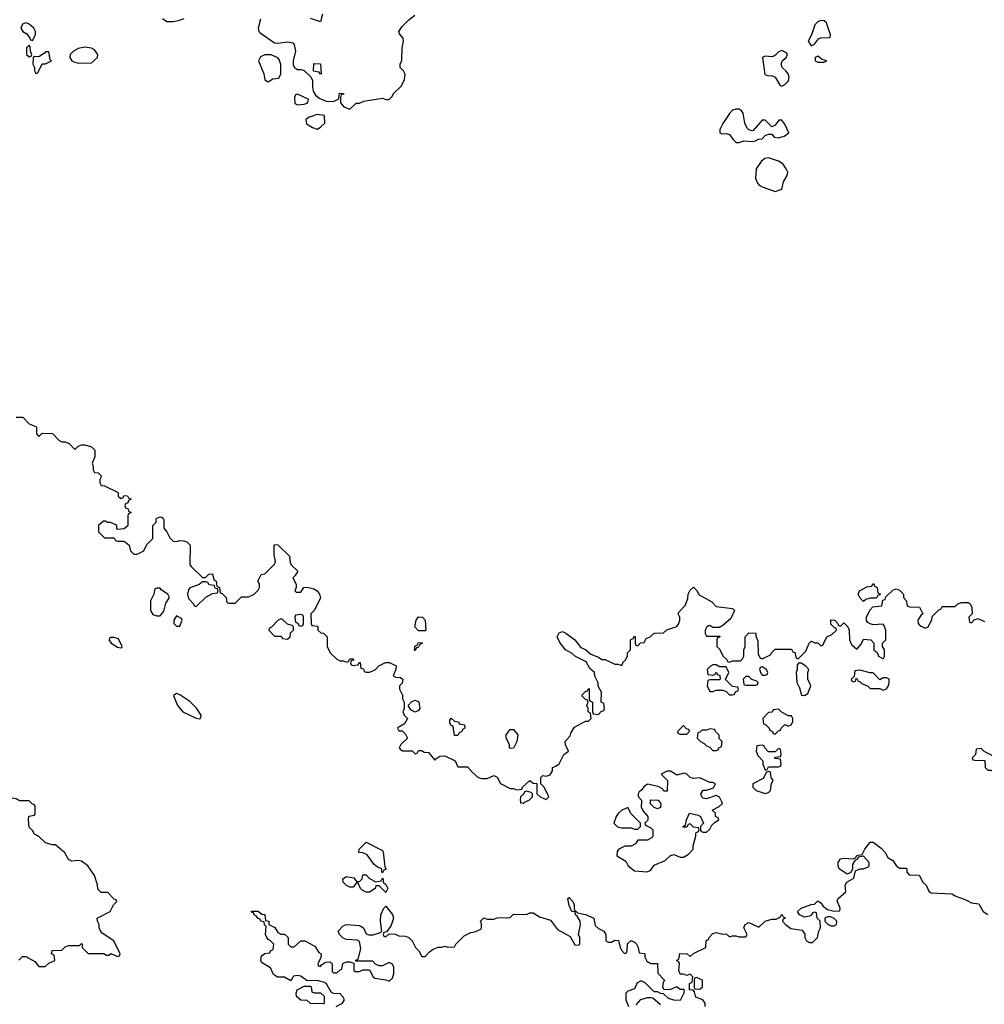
# Model space of a CAD drawing. Header units: inches. Extents: x 2380053 to 2584298, y 380219 to 546618.
# Tile 394 of 656: x 2541712 to 2547609, y 418762 to 424782. Entities that reach past the tile are written whole.
import ezdxf

# ---------------------------------------------------------------- set-up
doc = ezdxf.new("R2010")
doc.units = ezdxf.units.IN
doc.header["$MEASUREMENT"] = 0
doc.layers.add('C5441', color=7, linetype='Continuous')
doc.layers.add('C5442', color=7, linetype='Continuous')

msp = doc.modelspace()

# ---------------------------------------------------------------- linework, layer by layer
at = {"layer": 'C5441', "color": 2}
for points, elevation in [([(2541707.3, 419032.7), (2541730, 419054), (2541750, 419054), (2541803.6, 419023.6), (2541830, 418994), (2541867.3, 418992.7), (2541890, 419014), (2541926, 419030), (2541922, 419062), (2541906, 419070), (2541910, 419092), (2541970, 419094), (2541990, 419114), (2542010, 419122), (2542078, 419122), (2542090, 419134), (2542094, 419130), (2542094, 419110), (2542130, 419072), (2542227.3, 419072.7), (2542242, 419062), (2542256.4, 419063.6), (2542270, 419072), (2542310, 419054), (2542322, 419058), (2542326, 419070), (2542288, 419150), (2542216.4, 419196.4), (2542208.4, 419208.4), (2542198, 419230), (2542198, 419250), (2542188, 419270), (2542186, 419290), (2542266, 419330), (2542286, 419370), (2542306, 419390), (2542302, 419402), (2542290, 419406), (2542250, 419446), (2542210, 419446), (2542190, 419466), (2542187.3, 419492.7), (2542168.7, 419550), (2542128, 419610), (2542090, 419638), (2542070, 419642), (2542030, 419638), (2542010, 419648.7), (2541988.4, 419688.4), (2541930, 419738), (2541910, 419738), (2541870, 419748.7), (2541830, 419788.7), (2541803.1, 419803.1), (2541790, 419826), (2541770, 419846), (2541766, 419890), (2541767.3, 419912.7), (2541802, 419918), (2541806, 419930), (2541806, 419970), (2541802, 419982), (2541787.3, 419987.3), (2541775.6, 420000)], 34), ([(2544773.2, 420000), (2544774, 419994), (2544790, 419992), (2544802.6, 420000)], 34), ([(2545513.5, 420000), (2545512, 419970), (2545523.6, 419943.6), (2545552, 419910), (2545551.6, 419888.4), (2545534, 419870), (2545538, 419858), (2545570, 419842), (2545582, 419830), (2545582, 419790), (2545578, 419782), (2545550, 419766), (2545490, 419766), (2545476, 419744), (2545450.8, 419729.2), (2545411.6, 419728.4), (2545374, 419710), (2545363.6, 419696.4), (2545362, 419670), (2545416.9, 419636.9), (2545432, 419610), (2545470, 419578), (2545548.4, 419571.6), (2545570, 419582), (2545590, 419614), (2545658, 419642), (2545690, 419672), (2545710, 419678), (2545750, 419662), (2545770, 419662), (2545800.4, 419679.6), (2545828, 419710), (2545828.8, 419731.1), (2545846, 419790), (2545846, 419810), (2545862, 419818), (2545866, 419830), (2545862, 419842), (2545830, 419846), (2545810, 419866), (2545798, 419862), (2545790, 419846), (2545770, 419846), (2545766, 419850), (2545782, 419858), (2545788, 419890), (2545806, 419930), (2545859.6, 419919.6), (2545874, 419910), (2545892, 419870), (2545874, 419850), (2545874, 419830), (2545878, 419818), (2545890, 419814), (2545910, 419814), (2545930, 419834), (2545943.1, 419856.9), (2545963.1, 419876.9), (2545986, 419890), (2545982, 419902), (2545966, 419910), (2545966, 419930), (2545946, 419950), (2545988.8, 419971.1), (2546008, 419990), (2546003.3, 420000)], 34), ([(2545624, 420000), (2545632, 419992), (2545630, 419966), (2545610, 419958), (2545590, 419966), (2545568.4, 419988.4), (2545567.9, 420000)], 34), ([(2545902, 418750), (2545902, 418770), (2545888.8, 418788.9), (2545845.2, 418805.2), (2545838, 418838), (2545828, 418848), (2545806, 418850), (2545806, 418890), (2545822, 418898), (2545826, 418930), (2545810, 418946), (2545790, 418938), (2545770, 418946), (2545750, 418946), (2545742, 418970), (2545746, 419010), (2545742, 419022), (2545726, 419030), (2545742, 419038), (2545748, 419072), (2545791.6, 419071.6), (2545810, 419054), (2545830, 419074), (2545906, 419110), (2545908.4, 419151.6), (2545922, 419158), (2545926, 419170), (2545947.3, 419192.7), (2545960.4, 419199.6), (2545970, 419202), (2546010, 419192), (2546030, 419194), (2546050, 419174), (2546070, 419182), (2546090, 419182), (2546110, 419174), (2546150, 419174), (2546158, 419190), (2546138, 419230), (2546146, 419250), (2546170, 419262), (2546230, 419234), (2546270, 419271.3), (2546310, 419282), (2546336.4, 419283.6), (2546362, 419298), (2546370, 419314), (2546378, 419298), (2546392, 419292), (2546390, 419286), (2546378, 419282), (2546374, 419270), (2546394, 419250), (2546426.8, 419226.8), (2546496, 419216), (2546511.6, 419191.6), (2546512, 419170), (2546522, 419150), (2546539.6, 419139.6), (2546559, 419141), (2546588, 419170), (2546598, 419210), (2546608, 419230), (2546606, 419270), (2546586, 419290), (2546582, 419322), (2546570, 419326), (2546558, 419322), (2546552.7, 419307.3), (2546539.6, 419300.4), (2546510, 419295.3), (2546478, 419310), (2546466, 419330), (2546489.3, 419350.7), (2546550, 419372), (2546570, 419374), (2546590, 419394), (2546610, 419382), (2546622.8, 419362.8), (2546650, 419342), (2546690, 419331.3), (2546726, 419334), (2546728, 419350), (2546710, 419394), (2546715.3, 419410), (2546762, 419450), (2546758, 419490), (2546768, 419510), (2546810, 419534), (2546822, 419578), (2546848.8, 419591.1), (2546870, 419590.8), (2546898, 419602), (2546904, 419610), (2546904, 419630), (2546870, 419668), (2546838, 419662), (2546834, 419650), (2546818, 419642), (2546803.6, 419616.4), (2546802, 419590), (2546792.7, 419567.3), (2546770, 419558), (2546722, 419590), (2546715.3, 419610), (2546715.3, 419630), (2546730, 419651.3), (2546750, 419656), (2546807.3, 419652.7), (2546822, 419658), (2546828.4, 419671.6), (2546862, 419678), (2546878, 419710), (2546910, 419754), (2546930, 419754), (2546978, 419718), (2547002, 419690), (2547019.6, 419659.6), (2547050, 419642), (2547070, 419612), (2547090, 419594), (2547130, 419594), (2547134, 419590), (2547134, 419570), (2547150, 419554), (2547211.2, 419551.1), (2547232, 419510), (2547254, 419490), (2547270, 419454), (2547283.6, 419443.6), (2547410, 419438), (2547430, 419424.7), (2547499.6, 419399.6), (2547530, 419382), (2547576, 419376), (2547602, 419330), (2547630, 419312)], 30), ([(2543646, 418750), (2543686, 418770), (2543698, 418790), (2543690, 418806), (2543670, 418826), (2543630, 418828), (2543616.4, 418836.4), (2543588.4, 418888.4), (2543575.3, 418895.3), (2543530, 418908), (2543470, 418906), (2543430, 418935.3), (2543410, 418939), (2543386, 418934), (2543370, 418906), (2543330, 418928), (2543288.4, 418928.4), (2543264, 418944), (2543244.7, 418984.7), (2543190, 419018), (2543186, 419030), (2543190, 419058), (2543210, 419072), (2543242, 419078), (2543246, 419090), (2543262, 419098), (2543266, 419130), (2543246, 419150), (2543230, 419158), (2543222, 419170), (2543215.3, 419190), (2543218, 419238), (2543208.4, 419248.4), (2543206, 419266), (2543186, 419270), (2543182, 419282), (2543170, 419286), (2543160.4, 419300.4), (2543146, 419310), (2543142, 419322), (2543130, 419326), (2543130, 419332), (2543170, 419332), (2543192.7, 419312.7), (2543210, 419312), (2543214, 419274), (2543234, 419270), (2543234, 419250), (2543271.2, 419231.1), (2543290, 419202), (2543310, 419192), (2543331.6, 419191.6), (2543354, 419170), (2543354, 419130), (2543370, 419114), (2543390, 419114), (2543430, 419151.3), (2543454, 419150), (2543516.9, 419116.9), (2543539.6, 419079.6), (2543554, 419070), (2543552, 419048), (2543534, 419010), (2543538, 418998), (2543550, 418994), (2543556.4, 419003.6), (2543580.4, 419019.6), (2543610, 419022), (2543622, 419010), (2543622, 418962), (2543630, 418954), (2543650, 418954), (2543670, 418974), (2543682, 418978), (2543687.3, 419012.7), (2543710, 419022), (2543730, 419022), (2543754, 419014), (2543754, 418970), (2543762, 418962), (2543790, 418962), (2543810, 418974), (2543850, 418974), (2543872, 418930), (2543882, 418922), (2543950, 418912), (2543970, 418904.7), (2543990, 418922), (2543999, 418950), (2543999, 418990), (2543990, 419008), (2543970, 419018), (2543930, 418998), (2543910, 418998), (2543887.3, 419007.3), (2543870, 419026), (2543766, 419026), (2543767.3, 419032.7), (2543782, 419038), (2543798, 419102), (2543790, 419146), (2543774.6, 419154.6), (2543710, 419158), (2543690, 419166), (2543666, 419190), (2543658, 419210), (2543690, 419242), (2543710, 419251.3), (2543790, 419244.7), (2543814, 419230), (2543830, 419194), (2543846.4, 419186.4), (2543873.6, 419186.4), (2543918, 419202), (2543926, 419210), (2543917.2, 419270), (2543919.3, 419310), (2543938, 419350), (2543950, 419362), (2543990.8, 419310.8), (2543998, 419290), (2543979.8, 419240.2), (2543954, 419206), (2543938, 419202), (2543934, 419190), (2543938, 419178), (2543950, 419174), (2543970, 419194), (2544010, 419192), (2544030, 419182), (2544070, 419178), (2544090, 419171), (2544111.3, 419150), (2544132, 419110), (2544152, 419090), (2544170, 419054), (2544190, 419054), (2544216.4, 419083.6), (2544240.2, 419099.8), (2544270, 419111.3), (2544290, 419111.3), (2544310, 419118), (2544330, 419112), (2544370, 419114), (2544378, 419130), (2544430, 419182), (2544470, 419202), (2544494.6, 419205.4), (2544530, 419222), (2544535.3, 419230), (2544535.3, 419255.3), (2544528.7, 419270), (2544550, 419292), (2544570, 419282), (2544610, 419282), (2544631.6, 419291.6), (2544710, 419294), (2544730, 419314), (2544810, 419312), (2544830, 419322), (2544850, 419322), (2544890, 419298), (2544957.3, 419277.3), (2544999.6, 419219.6), (2545076.9, 419176.9), (2545106.4, 419126.4), (2545130, 419124.7), (2545135.3, 419130), (2545135.3, 419170), (2545128, 419190), (2545139.3, 419250), (2545137.2, 419270), (2545120.4, 419300.4), (2545108.7, 419310), (2545107.3, 419327.3), (2545088, 419330), (2545070, 419366), (2545062, 419410), (2545070, 419414.8), (2545094, 419390), (2545101, 419370), (2545102, 419342), (2545122, 419322), (2545170.5, 419310.5), (2545222, 419290), (2545230, 419244.7), (2545250, 419226), (2545282, 419210), (2545294, 419190), (2545294, 419150), (2545310, 419142), (2545330, 419142), (2545350, 419154), (2545371.6, 419151.6), (2545382, 419110), (2545390, 419094), (2545410, 419074), (2545422, 419078), (2545426, 419090), (2545427.3, 419132.7), (2545450, 419152), (2545470, 419142), (2545482, 419130), (2545492, 419110), (2545498, 419078), (2545530, 419074), (2545534, 419070), (2545534, 419050), (2545545.4, 419025.4), (2545570, 419012), (2545611.3, 419011.3), (2545612.7, 418952.7), (2545654, 418910), (2545644.7, 418895.3), (2545642, 418870), (2545650, 418854), (2545687.3, 418852.7), (2545730, 418872), (2545750, 418854), (2545770, 418854), (2545774, 418850), (2545772, 418830), (2545750, 418786), (2545710, 418788), (2545678, 418798), (2545647.3, 418827.3), (2545628.4, 418828.4), (2545610, 418838), (2545590, 418838), (2545534.6, 418894.6), (2545510, 418906), (2545486, 418894), (2545470, 418858), (2545430, 418842), (2545418, 418830), (2545418, 418790), (2545434, 418750)], 30), ([(2545480.4, 418759.6), (2545509.2, 418790.8), (2545550, 418804.7), (2545570, 418804.7), (2545582, 418802), (2545630, 418762)], 30)]:
    msp.add_lwpolyline(points, dxfattribs=dict(at, elevation=elevation))
for points, elevation in [([(2545430, 419966), (2545390, 419948), (2545370, 419928), (2545358, 419910), (2545344.7, 419870), (2545366.4, 419846.4), (2545390, 419842), (2545450, 419842), (2545470, 419834), (2545490, 419834), (2545506, 419850), (2545506, 419870), (2545450, 419926)], 34), ([(2543930, 419566), (2543926, 419570), (2543926, 419590), (2543900.2, 419600.2), (2543878, 419618), (2543835.3, 419675.3), (2543810, 419688), (2543786, 419690), (2543788, 419710), (2543830, 419754), (2543930, 419702), (2543934.4, 419694.4), (2543943.6, 419603.6), (2543951.3, 419588.7), (2543938, 419582)], 30), ([(2543890, 419512), (2543922, 419518), (2543930, 419534), (2543934, 419530), (2543934, 419510), (2543950, 419494), (2543962, 419470), (2543950, 419446), (2543910, 419486), (2543890, 419486), (2543884.7, 419470), (2543850, 419449), (2543830, 419449), (2543803.2, 419463.2), (2543795.3, 419470), (2543782, 419502), (2543770, 419506), (2543750, 419478), (2543730, 419478), (2543710, 419488), (2543688.7, 419510), (2543688, 419530), (2543710, 419544.7), (2543754.8, 419534.8), (2543770, 419514), (2543790, 419514), (2543806, 419530), (2543810, 419554), (2543830, 419554), (2543850, 419532)], 30), ([(2546670, 419298), (2546650, 419298), (2546634, 419290), (2546634, 419270), (2546654, 419250), (2546670, 419242), (2546690, 419242), (2546706, 419250), (2546708, 419270), (2546690, 419288)], 30), ([(2545850, 418926), (2545838, 418922), (2545834, 418910), (2545834, 418870), (2545838, 418858), (2545870, 418854), (2545886, 418870), (2545886, 418910)], 30), ([(2543570, 418766), (2543490, 418768), (2543470, 418786), (2543430, 418788.7), (2543404, 418810), (2543402, 418830), (2543408.4, 418851.6), (2543450, 418874), (2543490, 418874), (2543494, 418870), (2543498, 418838), (2543512.7, 418832.7), (2543550, 418832), (2543572.7, 418812.7), (2543574, 418770)], 30)]:
    msp.add_lwpolyline(points, close=True, dxfattribs=dict(at, elevation=elevation))
at = {"layer": 'C5442', "color": 2}
for points, elevation in [([(2543184.7, 424784.7), (2543170.7, 424730), (2543174.8, 424710), (2543181.6, 424701.6), (2543270, 424641), (2543290, 424638.8), (2543350, 424646.8), (2543381, 424641), (2543390.6, 424630.6), (2543398.8, 424590), (2543384.7, 424530), (2543383.6, 424503.6), (2543392, 424490), (2543410, 424478), (2543430, 424478), (2543451.6, 424471.6), (2543492.7, 424432.7), (2543502, 424410), (2543501, 424370), (2543505.4, 424345.4), (2543519.6, 424319.6), (2543542.8, 424302.8), (2543584.5, 424284.5), (2543610, 424281), (2543635.3, 424284.7), (2543662, 424298), (2543667.3, 424332.7), (2543691.6, 424331.6), (2543692.7, 424327.3), (2543678, 424322), (2543672.7, 424307.3), (2543672.7, 424272.7), (2543694, 424250), (2543730, 424234), (2543768.4, 424271.6), (2543790, 424272), (2543815.3, 424284.7), (2543930, 424302), (2543950, 424294), (2543970, 424294), (2543988.4, 424311.6), (2543998, 424330), (2544044, 424376), (2544064.7, 424415.3), (2544068.8, 424448.9), (2544058, 424470), (2544038, 424490), (2544038, 424510), (2544048.4, 424531.6), (2544049, 424610), (2544059, 424650), (2544055.3, 424670), (2544034.6, 424694.6), (2544029.3, 424710), (2544050, 424741), (2544090, 424781), (2544128, 424810)], 38), ([(2543564, 424816), (2543550, 424768), (2543489.4, 424789.4)], 38), ([(2542584.7, 424790), (2542611.6, 424771.6), (2542651, 424771), (2542683.2, 424776.8), (2542718, 424790)], 38), ([(2541690, 422351.3), (2541731.6, 422351.6), (2541770, 422312), (2541810, 422294), (2541814, 422290), (2541814, 422250), (2541830, 422234), (2541850, 422254), (2541911.6, 422251.6), (2541954, 422210), (2541970, 422202), (2541990, 422202), (2542014, 422190), (2542050, 422154), (2542070, 422174), (2542090, 422182), (2542110, 422182), (2542150.9, 422170.9), (2542172, 422150), (2542172, 422110), (2542154, 422070), (2542162, 422050), (2542162, 422030), (2542170, 422014), (2542191.6, 422011.6), (2542211.6, 421991.6), (2542202, 421970), (2542202, 421950), (2542210, 421934), (2542230, 421932), (2542310, 421894), (2542314, 421890), (2542314, 421870), (2542330, 421854), (2542342, 421858), (2542350, 421874), (2542371.6, 421871.6), (2542378, 421858), (2542394, 421850), (2542378, 421842), (2542372.7, 421827.3), (2542358, 421822), (2542354, 421810), (2542358, 421798), (2542372.7, 421792.7), (2542378, 421778), (2542394, 421770), (2542378, 421762), (2542374, 421750), (2542372.7, 421687.3), (2542351.6, 421668.4), (2542310, 421666), (2542306, 421670), (2542306, 421690), (2542296.4, 421696.4), (2542267.3, 421707.3), (2542248.4, 421708.4), (2542236.4, 421716.4), (2542223.6, 421716.4), (2542194, 421690), (2542194, 421650), (2542230, 421614), (2542290, 421614), (2542298, 421598), (2542310, 421594), (2542350, 421594), (2542382, 421570), (2542390, 421534), (2542410, 421514), (2542430, 421514), (2542470, 421534), (2542490, 421574), (2542526, 421610), (2542526, 421690), (2542546, 421710), (2542546, 421730), (2542550, 421734), (2542570, 421742), (2542579.6, 421739.6), (2542590, 421734), (2542592.7, 421727.3), (2542592.7, 421672.7), (2542611.6, 421651.6), (2542630, 421614), (2542650, 421594), (2542670, 421592), (2542690, 421598), (2542715.3, 421595.3), (2542734, 421590), (2542754, 421570), (2542752, 421450), (2542759.6, 421439.6), (2542830, 421372), (2542847.3, 421372.7), (2542868.7, 421391.3), (2542890, 421394), (2542898, 421358), (2542914, 421350), (2542918, 421318), (2542934, 421310), (2542938, 421278), (2542950, 421274), (2542974, 421250), (2542978, 421218), (2542990, 421214), (2543030, 421214), (2543067.3, 421252.7), (2543110, 421254), (2543130, 421262), (2543146, 421270), (2543170, 421294), (2543178, 421310), (2543178, 421330), (2543168.7, 421350), (2543188, 421390), (2543210, 421394), (2543270, 421454), (2543275.3, 421470), (2543268, 421510), (2543268, 421570), (2543270, 421574), (2543290, 421572), (2543362, 421502), (2543365.4, 421465.4), (2543372, 421450), (2543412, 421410), (2543396.9, 421383.1), (2543382, 421370), (2543402, 421330), (2543402, 421310), (2543394, 421290), (2543402, 421282), (2543430, 421282), (2543448.7, 421311.3), (2543470, 421312), (2543510, 421302), (2543530.9, 421290.9), (2543544.7, 421270), (2543550, 421246), (2543512, 421170), (2543492, 421150), (2543494, 421090), (2543498, 421078), (2543530, 421074), (2543534, 421070), (2543534, 421050), (2543552.7, 421032.7), (2543570, 421032), (2543592, 421010), (2543591.3, 420950), (2543610, 420912), (2543650, 420872), (2543670, 420862), (2543690, 420862), (2543710, 420854), (2543722, 420858), (2543730, 420874), (2543750, 420874), (2543752.7, 420867.3), (2543738, 420862), (2543734, 420850), (2543738, 420838), (2543750, 420834), (2543782, 420838), (2543787.3, 420852.7), (2543792.7, 420852.7), (2543798, 420818), (2543812.7, 420812.7), (2543818, 420798), (2543830, 420794), (2543850, 420794), (2543870, 420802), (2543886, 420810), (2543907.3, 420832.7), (2543948.8, 420851.1), (2543971.6, 420851.6), (2544012.7, 420832.7), (2544011.6, 420808.4), (2543994, 420770), (2544010, 420762), (2544039.6, 420759.6), (2544054, 420750), (2544050, 420726), (2544034, 420710), (2544034, 420690), (2544051.6, 420651.6), (2544052, 420630), (2544062, 420610), (2544062, 420570), (2544054, 420550), (2544062, 420530), (2544082, 420510), (2544063.6, 420476.4), (2544024.7, 420455.3), (2544022, 420450), (2544030, 420434), (2544050, 420434), (2544070, 420414), (2544082, 420390), (2544042, 420350), (2544032, 420330), (2544039.6, 420319.6), (2544051.6, 420311.6), (2544111.6, 420311.6), (2544130, 420294), (2544142, 420298), (2544150, 420314), (2544170, 420314), (2544184.7, 420304.7), (2544210, 420302), (2544250, 420254), (2544256.4, 420263.6), (2544280.4, 420279.6), (2544310, 420282), (2544374, 420250), (2544390, 420214), (2544450, 420214), (2544479.6, 420179.6), (2544514, 420150), (2544536.4, 420143.6), (2544570, 420142), (2544610, 420162), (2544630, 420152), (2544651.6, 420111.6), (2544710, 420082), (2544730, 420082), (2544750, 420074), (2544782, 420078), (2544786, 420090), (2544831.2, 420131.1), (2544850, 420114), (2544872.7, 420112.7), (2544874, 420050), (2544894, 420030), (2544930, 420014), (2544946, 420030), (2544918, 420090), (2544898, 420110), (2544898, 420150), (2544910, 420162), (2544930, 420158), (2544955.3, 420164.7), (2544968, 420190), (2544968.8, 420211.1), (2544990, 420218), (2545010, 420232), (2545038, 420290), (2545066, 420310), (2545048.4, 420348.4), (2545046, 420370), (2545076.4, 420403.6), (2545080.4, 420419.6), (2545103.1, 420456.9), (2545170, 420494), (2545190, 420494), (2545206, 420510), (2545202, 420542), (2545186, 420550), (2545186, 420570), (2545178, 420590), (2545186, 420610), (2545182, 420622), (2545170, 420626), (2545150, 420646), (2545150, 420654), (2545170, 420674), (2545182, 420678), (2545186, 420690), (2545192.7, 420692.7), (2545194, 420630), (2545198, 420618), (2545214, 420610), (2545214, 420550), (2545218, 420538), (2545250, 420534), (2545267.3, 420552.7), (2545282, 420558), (2545286, 420570), (2545282, 420602), (2545266, 420610), (2545268, 420670), (2545248.4, 420708.4), (2545247.3, 420727.3), (2545228.4, 420768.4), (2545226, 420790), (2545196.4, 420816.4), (2545175.3, 420855.3), (2545110, 420888), (2545090, 420908), (2545049.3, 420929.3), (2545014.6, 420974.6), (2544998, 421010), (2545010, 421034), (2545030, 421042), (2545050, 421032), (2545104.7, 420990), (2545142.8, 420942.8), (2545170.6, 420930.6), (2545203.6, 420903.6), (2545250, 420884.7), (2545270, 420871.3), (2545290, 420871.3), (2545350, 420842), (2545370, 420842), (2545390, 420834), (2545403.1, 420856.9), (2545418, 420870), (2545427.3, 420892.7), (2545428.4, 420911.6), (2545446, 420930), (2545446, 420990), (2545462, 420998), (2545470, 421014), (2545474, 421010), (2545474, 420970), (2545478, 420958), (2545490, 420954), (2545507.3, 420972.7), (2545530, 420974), (2545542, 420998), (2545566, 421010), (2545590, 421032), (2545647.3, 421032.7), (2545668.4, 421051.6), (2545730, 421072), (2545742, 421090), (2545748, 421110), (2545748, 421130), (2545738, 421150), (2545740.4, 421159.6), (2545779, 421201), (2545796.4, 421243.6), (2545798, 421270), (2545810, 421294), (2545830, 421312), (2545850, 421294), (2545865.4, 421265.4), (2545943.6, 421223.6), (2545970, 421194), (2546070, 421182), (2546082, 421170), (2546058.8, 421121.2), (2546010, 421078), (2545990, 421066), (2545950, 421066), (2545930, 421078), (2545923.6, 421076.4), (2545910, 421066), (2545902, 421050), (2545902, 421030), (2545910, 421014), (2545992.7, 421012.7), (2545990, 421006), (2545978, 421002), (2545974, 420990), (2545974, 420950), (2545990, 420934), (2546012, 420890), (2546034, 420870), (2546038, 420858), (2546050, 420854), (2546070, 420862), (2546118, 420862), (2546130, 420874), (2546138, 420890), (2546138, 420930), (2546146, 420950), (2546146, 421010), (2546170, 421034), (2546211.6, 421031.6), (2546212.7, 421012.7), (2546223.6, 420983.6), (2546225.4, 420905.4), (2546238, 420878), (2546250, 420874), (2546302, 420898), (2546306, 420910), (2546330, 420934), (2546430, 420934), (2546438, 420918), (2546450, 420914), (2546458, 420878), (2546470, 420874), (2546518, 420922), (2546538, 420970), (2546550, 420982), (2546572.7, 420972.7), (2546591.6, 420971.6), (2546610, 420954), (2546622, 420958), (2546646, 421010), (2546676.4, 421023.6), (2546706, 421050), (2546702, 421062), (2546690, 421066), (2546670, 421086), (2546670, 421112), (2546694, 421110), (2546714, 421090), (2546718, 421078), (2546730, 421074), (2546750, 421094), (2546774, 421070), (2546782, 421050), (2546784.7, 420990), (2546790, 420974), (2546799.6, 420959.6), (2546830, 420934), (2546856.4, 420963.6), (2546870, 420994), (2546914, 420990), (2546934, 420970), (2546934, 420930), (2546952.7, 420912.7), (2546962, 420890), (2546990, 420874), (2546998, 420890), (2546998, 420930), (2546986, 420950), (2546986, 420970), (2547006, 420990), (2547006, 421050), (2546996.4, 421076.4), (2546990, 421086), (2546930, 421082), (2546910, 421088), (2546896.4, 421096.4), (2546888.4, 421108.4), (2546888, 421130), (2546908.4, 421171.6), (2546927.3, 421192.7), (2546982, 421198), (2546987.3, 421232.7), (2547002, 421238), (2547007.3, 421252.7), (2547050, 421294), (2547070, 421302), (2547090, 421294), (2547114, 421270), (2547114, 421250), (2547131.6, 421231.6), (2547138, 421198), (2547152.7, 421192.7), (2547212, 421190), (2547232, 421150), (2547219.6, 421140.4), (2547202, 421110), (2547204.7, 421090), (2547216.9, 421076.9), (2547250, 421062), (2547266, 421070), (2547287.3, 421112.7), (2547290, 421134), (2547330, 421174), (2547342, 421178), (2547350, 421194), (2547430, 421194), (2547446, 421210), (2547470, 421218), (2547510, 421218), (2547522, 421210), (2547531.6, 421188.4), (2547534, 421150), (2547514, 421130), (2547518, 421098), (2547530, 421094), (2547547.3, 421112.7), (2547570, 421122), (2547610, 421102)], 34), ([(2546003.3, 420000), (2545990, 420028), (2545970, 420039), (2545910, 420019), (2545890, 420022), (2545882, 420030), (2545875.3, 420050), (2545890, 420071.3), (2545910, 420071.3), (2545953.6, 420086.4), (2545966, 420110), (2545950, 420118), (2545930, 420118), (2545870, 420148), (2545830, 420142), (2545810, 420149), (2545790, 420168.7), (2545774.6, 420174.6), (2545730, 420164), (2545690, 420188), (2545670, 420188), (2545634, 420170), (2545671, 420131), (2545670, 420066), (2545650, 420066), (2545640.4, 420080.4), (2545614.6, 420094.6), (2545550, 420108.7), (2545527.1, 420092.9), (2545511.3, 420068.7), (2545499.6, 420060.4), (2545492, 420050), (2545492.7, 420032.7), (2545514, 420010), (2545513.5, 420000)], 34), ([(2544802.6, 420000), (2544810, 420004.7), (2544826, 420010), (2544846, 420030), (2544846, 420050), (2544838, 420058), (2544810, 420066), (2544798, 420062), (2544794, 420050), (2544774, 420030), (2544772, 420010), (2544773.2, 420000)], 34), ([(2541775.6, 420000), (2541770, 420006), (2541710, 420006), (2541690, 420018), (2541670, 420022), (2541630, 420008), (2541623.3, 420000)], 34), ([(2545567.9, 420000), (2545567.3, 420012.7), (2545614, 420010), (2545624, 420000)], 34)]:
    msp.add_lwpolyline(points, dxfattribs=dict(at, elevation=elevation))
for points, elevation in [([(2541750, 424762), (2541730, 424754), (2541718, 424730), (2541732, 424710), (2541754.8, 424694.8), (2541774, 424670), (2541778, 424658), (2541790, 424654), (2541808, 424690), (2541808, 424710), (2541798, 424730), (2541770, 424755.3)], 38), ([(2546610, 424778), (2546590, 424768), (2546572, 424750), (2546552, 424690), (2546531.3, 424650), (2546550, 424622), (2546570, 424632), (2546594.6, 424665.4), (2546610, 424671.3), (2546666, 424674), (2546668, 424690), (2546648.7, 424750), (2546643.1, 424763.1), (2546630, 424775.3)], 38), ([(2541770, 424626), (2541754, 424610), (2541754, 424570), (2541770, 424554), (2541782, 424558), (2541786, 424570), (2541778, 424590), (2541776.4, 424616.4)], 38), ([(2541890, 424586), (2541870, 424586), (2541863.6, 424576.4), (2541830, 424555.3), (2541803.6, 424556.4), (2541794, 424550), (2541792, 424510), (2541802, 424490), (2541802, 424470), (2541810, 424454), (2541822, 424458), (2541848.7, 424511.3), (2541870, 424512), (2541906, 424530), (2541898, 424538)], 38), ([(2542110, 424613.2), (2542070, 424606), (2542041, 424590), (2542021, 424570), (2542018, 424550), (2542030.9, 424530.9), (2542043.5, 424523.5), (2542070, 424516), (2542150, 424518), (2542188, 424550), (2542188.7, 424570), (2542170, 424598), (2542150, 424608.7)], 38), ([(2543250, 424568), (2543210, 424568), (2543184.7, 424555.3), (2543172, 424530), (2543204.7, 424450), (2543210, 424414), (2543230, 424402), (2543260.4, 424419.6), (2543295.3, 424424.7), (2543308.4, 424451.6), (2543308.4, 424508.4), (2543298, 424538), (2543290, 424548)], 38), ([(2546370, 424594.5), (2546350, 424586), (2546333.8, 424566.2), (2546321.1, 424558.9), (2546310, 424555.1), (2546270, 424559), (2546252, 424550), (2546267.3, 424447.3), (2546290, 424438), (2546310, 424441), (2546330, 424431), (2546360.5, 424380.5), (2546370, 424374.8), (2546390, 424384.9), (2546411.6, 424408.4), (2546415.1, 424430), (2546409.6, 424450), (2546396.2, 424470), (2546373, 424490), (2546367, 424510), (2546373.6, 424530), (2546397, 424550), (2546406, 424570), (2546398.7, 424578.7)], 38), ([(2543550, 424448), (2543542, 424462), (2543507.3, 424467.3), (2543510, 424514), (2543551.6, 424511.6), (2543554, 424450)], 38), ([(2546590, 424558), (2546574, 424550), (2546574, 424530), (2546590, 424522), (2546630, 424522), (2546646, 424530), (2546618, 424538)], 38), ([(2543410, 424326), (2543398, 424322), (2543392.7, 424307.3), (2543394, 424270), (2543410, 424262), (2543450, 424264.7), (2543468.4, 424271.6), (2543478, 424290), (2543475.3, 424295.3)], 38), ([(2543530, 424202), (2543476.9, 424183.1), (2543462, 424170), (2543465.4, 424145.4), (2543502, 424122), (2543530, 424112), (2543550, 424124.7), (2543578, 424150), (2543575.3, 424195.3)], 38), ([(2546110, 424235.3), (2546090, 424235.3), (2546070, 424228), (2546050, 424208), (2546010, 424148), (2545991.3, 424110), (2545992, 424090), (2546003.5, 424083.5), (2546030, 424086.8), (2546050, 424081), (2546070.9, 424050.9), (2546091.6, 424031.6), (2546110, 424031.3), (2546138, 424042), (2546190, 424038), (2546210, 424042), (2546228.4, 424051.6), (2546250, 424054), (2546270, 424074), (2546290, 424082), (2546310, 424082), (2546323, 424063), (2546350, 424060.5), (2546385.2, 424070), (2546413.2, 424090), (2546390, 424144), (2546370, 424168.7), (2546352, 424168), (2546330, 424138), (2546310, 424126), (2546270, 424168), (2546250, 424168), (2546194.8, 424105.2), (2546190, 424102), (2546170, 424108), (2546159, 424119), (2546145.2, 424150), (2546134, 424210), (2546124.7, 424224.7)], 38), ([(2546290, 423938.4), (2546266.6, 423933.4), (2546244.6, 423915.4), (2546213, 423870), (2546210.9, 423810.9), (2546222, 423782), (2546232, 423770), (2546250, 423761), (2546330, 423731), (2546370, 423746), (2546382, 423790), (2546403.7, 423830), (2546406.6, 423850), (2546397, 423870), (2546378.4, 423898.4), (2546350, 423917.4)], 38), ([(2542850, 421346), (2542830, 421346), (2542810, 421328), (2542751.6, 421308.4), (2542743.6, 421296.4), (2542738, 421270), (2542743.6, 421243.6), (2542774, 421210), (2542778, 421198), (2542790, 421194), (2542850, 421252), (2542890, 421274), (2542922, 421278), (2542926, 421290), (2542922, 421302), (2542907.3, 421307.3), (2542902, 421322), (2542870, 421326), (2542862, 421342)], 34), ([(2546870, 421226), (2546850, 421246), (2546838, 421270), (2546846, 421290), (2546890, 421314), (2546922, 421318), (2546927.3, 421332.7), (2546932.7, 421332.7), (2546938, 421318), (2546954, 421310), (2546958, 421278), (2546972.7, 421272.7), (2546972.7, 421267.3), (2546958, 421262), (2546950, 421246), (2546910, 421246), (2546883.6, 421236.4)], 34), ([(2542570, 421306), (2542550, 421306), (2542538, 421302), (2542532, 421270), (2542512, 421230), (2542511.3, 421170), (2542526.4, 421146.4), (2542550, 421138), (2542570, 421138), (2542593.6, 421166.4), (2542605.2, 421214.8), (2542628, 421250), (2542618, 421270), (2542576.4, 421296.4)], 34), ([(2542670, 421138), (2542654, 421110), (2542654, 421090), (2542670, 421074), (2542690, 421074), (2542706, 421110), (2542702, 421122)], 34), ([(2543430, 421146), (2543398, 421142), (2543394, 421130), (2543398, 421098), (2543412.7, 421092.7), (2543418, 421078), (2543430, 421074), (2543442, 421078), (2543446, 421090), (2543446, 421130), (2543442, 421142)], 34), ([(2544150, 421046), (2544128, 421070), (2544135.3, 421110), (2544150, 421131.3), (2544174, 421130), (2544191.6, 421111.6), (2544194, 421050), (2544190, 421046)], 34), ([(2543316.4, 421116.4), (2543303.6, 421116.4), (2543290, 421108), (2543250, 421066), (2543238, 421062), (2543234, 421050), (2543270, 421014), (2543310, 421014), (2543318, 420998), (2543350, 420994), (2543366, 421010), (2543367.3, 421032.7), (2543386, 421050), (2543386, 421070), (2543378, 421078), (2543350, 421086)], 34), ([(2542290, 421004), (2542270, 421004), (2542261.4, 420998.6), (2542256, 420990), (2542271.3, 420970), (2542310, 420946), (2542330, 420942), (2542336.4, 420943.6), (2542338, 420950), (2542316, 420996)], 34), ([(2544126, 420926), (2544130, 420954), (2544142, 420958), (2544150, 420974), (2544172.7, 420972.7), (2544172.7, 420967.3), (2544158, 420962), (2544150, 420946), (2544138, 420942), (2544130, 420926)], 34), ([(2545970, 420838), (2545950, 420838), (2545934, 420830), (2545914, 420810), (2545918, 420778), (2545950, 420774), (2545962, 420778), (2545970, 420794), (2545978, 420778), (2545992.7, 420772.7), (2545994, 420750), (2545990, 420746), (2545930, 420746), (2545918, 420742), (2545914, 420710), (2545930, 420674), (2545950, 420674), (2545970, 420682), (2546010, 420682), (2546030, 420674), (2546050, 420654), (2546070, 420654), (2546082, 420658), (2546087.3, 420672.7), (2546102, 420678), (2546106, 420690), (2546102, 420702), (2546070, 420706), (2546027.3, 420747.3), (2546046, 420790), (2546030, 420826), (2545990, 420826)], 34), ([(2546490, 420848.7), (2546472, 420848), (2546464.7, 420835.3), (2546464.7, 420810), (2546458, 420790), (2546462, 420730), (2546478, 420698), (2546492, 420652), (2546510, 420651.3), (2546530, 420662), (2546549, 420710), (2546529, 420750), (2546529, 420791), (2546535.3, 420810), (2546518, 420830)], 34), ([(2546250, 420826), (2546238, 420822), (2546234, 420810), (2546243.6, 420783.6), (2546250, 420774), (2546270, 420774), (2546282, 420778), (2546286, 420790), (2546278, 420810)], 34), ([(2546850, 420806), (2546818, 420802), (2546814, 420766), (2546794, 420750), (2546798, 420738), (2546810, 420734), (2546822, 420738), (2546826, 420754), (2546830, 420754), (2546838, 420738), (2546850, 420734), (2546862, 420722), (2546894, 420710), (2546910, 420694), (2546970, 420694), (2546990, 420682), (2547010, 420692), (2547022, 420710), (2547028, 420730), (2547026, 420750), (2547010, 420758), (2546990, 420758), (2546970, 420746), (2546930, 420788), (2546908.8, 420788.9)], 34), ([(2546170, 420766), (2546150, 420766), (2546134, 420750), (2546138, 420718), (2546150, 420714), (2546210, 420714), (2546222, 420718), (2546226, 420730), (2546218, 420738), (2546187.3, 420747.3)], 34), ([(2542670, 420662), (2542652, 420650), (2542676, 420590), (2542710, 420551.3), (2542790, 420511.3), (2542810, 420506.8), (2542818, 420510), (2542822, 420530), (2542792.5, 420572.5), (2542752.9, 420612.9), (2542690, 420655.3)], 34), ([(2544130, 420548.7), (2544102, 420562), (2544086, 420590), (2544110, 420614), (2544130, 420622), (2544151.6, 420611.6), (2544158, 420570), (2544150, 420558)], 34), ([(2546350, 420566), (2546318, 420562), (2546311.6, 420548.4), (2546290, 420546), (2546254, 420510), (2546258, 420478), (2546274, 420470), (2546294, 420450), (2546298, 420438), (2546314, 420430), (2546318, 420418), (2546330, 420414), (2546350, 420434), (2546362, 420438), (2546366, 420450), (2546390, 420474), (2546410, 420462), (2546428, 420472), (2546438, 420490), (2546438, 420510), (2546430, 420526), (2546410, 420526), (2546366, 420550)], 34), ([(2544370, 420406), (2544362, 420462), (2544350, 420466), (2544340.4, 420480.4), (2544340.4, 420499.6), (2544350, 420512), (2544370, 420494), (2544394, 420490), (2544398, 420478), (2544431.6, 420471.6), (2544434, 420450), (2544418, 420442), (2544414, 420430), (2544398, 420422), (2544390, 420406)], 34), ([(2544710, 420326), (2544706, 420330), (2544706, 420350), (2544686, 420390), (2544686, 420410), (2544710, 420442), (2544730, 420442), (2544758, 420410), (2544751.3, 420368.7), (2544730, 420328)], 34), ([(2545770, 420466), (2545734, 420430), (2545738, 420418), (2545750, 420414), (2545790, 420414), (2545806, 420430), (2545802, 420442), (2545787.3, 420447.3)], 34), ([(2545930, 420446), (2545910, 420438), (2545882, 420438), (2545870, 420426), (2545858, 420422), (2545854, 420390), (2545874, 420370), (2545896.9, 420356.9), (2545910, 420342), (2545930, 420334), (2545950, 420314), (2545970, 420314), (2545982, 420318), (2545986, 420330), (2546002, 420338), (2546006, 420370), (2545988.4, 420388.4), (2545987.3, 420407.3), (2545966, 420430), (2545962, 420442)], 34), ([(2546250, 420346), (2546218, 420342), (2546214, 420310), (2546223.6, 420283.6), (2546254, 420250), (2546254, 420230), (2546270, 420194), (2546282, 420198), (2546290, 420214), (2546350, 420214), (2546362, 420218), (2546366, 420230), (2546362, 420262), (2546330, 420266), (2546326, 420270), (2546330, 420274), (2546362, 420278), (2546366, 420290), (2546362, 420322), (2546350, 420326), (2546330, 420306), (2546290, 420306), (2546266, 420330), (2546262, 420342)], 34), ([(2547590, 420326), (2547558, 420322), (2547554, 420290), (2547534, 420270), (2547538, 420258), (2547550, 420254), (2547612.7, 420252.7), (2547614, 420210), (2547630, 420194), (2547650, 420194), (2547670, 420174), (2547682, 420178), (2547690, 420194), (2547702, 420198), (2547706, 420210), (2547722, 420218), (2547726, 420230), (2547686, 420270), (2547607.3, 420307.3)], 34), ([(2546290, 420186), (2546278, 420182), (2546256.9, 420143.1), (2546194, 420110), (2546194, 420090), (2546214, 420070), (2546270, 420051.3), (2546290, 420058), (2546302, 420070), (2546308.4, 420111.6), (2546318, 420130), (2546306, 420150), (2546302, 420182)], 34)]:
    msp.add_lwpolyline(points, close=True, dxfattribs=dict(at, elevation=elevation))

doc.saveas('drawing.dxf')
